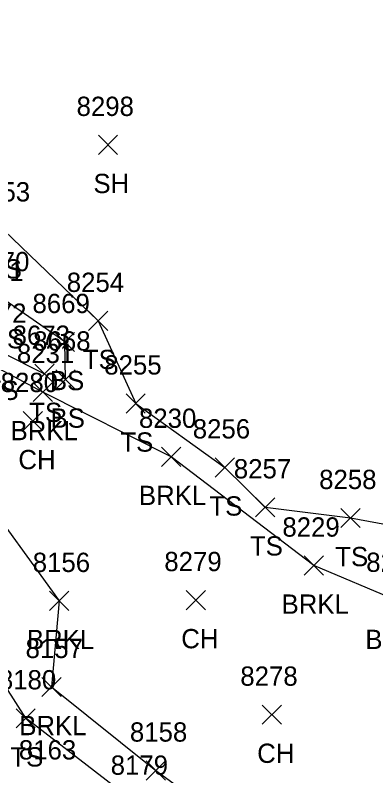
# Model space of a CAD drawing. Extents: x 1482574 to 1485769, y 580696 to 595649.
# Drawn here: x 1485032.3 to 1485069.7, y 581565.4 to 581644.3 of the extents above; entities that cross this region are included whole.
import ezdxf

# ---------------------------------------------------------------- set-up
doc = ezdxf.new("R2010")
doc.units = 0
for name, color, linetype in [('L_A', 7, 'Continuous'), ('L_I', 7, 'Continuous'), ('L_TIC', 7, 'Continuous'), ('LAWE', 7, 'Continuous'), ('LELB', 7, 'Continuous')]:
    doc.layers.add(name, color=color, linetype=linetype)

msp = doc.modelspace()

# ---------------------------------------------------------------- linework, layer by layer
at = {"layer": 'L_TIC'}
for points in [[(1485040.922, 581629.877), (1485042.922, 581631.877)], [(1485042.922, 581629.877), (1485040.922, 581631.877)], [(1485039.905, 581611.626), (1485041.905, 581613.626)], [(1485041.905, 581611.626), (1485039.905, 581613.626)], [(1485036.45, 581609.435), (1485038.45, 581611.435)], [(1485038.45, 581609.435), (1485036.45, 581611.435)], [(1485034.337, 581606.137), (1485036.337, 581608.137)], [(1485036.337, 581606.137), (1485034.337, 581608.137)], [(1485036.519, 581605.543), (1485038.519, 581607.543)], [(1485038.519, 581605.543), (1485036.519, 581607.543)], [(1485034.166, 581604.248), (1485036.166, 581606.248)], [(1485036.166, 581604.248), (1485034.166, 581606.248)], [(1485043.792, 581603.06), (1485045.792, 581605.06)], [(1485045.792, 581603.06), (1485043.792, 581605.06)], [(1485033.136, 581601.242), (1485035.136, 581603.242)], [(1485035.136, 581601.242), (1485033.136, 581603.242)], [(1485047.48, 581597.528), (1485049.48, 581599.528)], [(1485049.48, 581597.528), (1485047.48, 581599.528)], [(1485053.025, 581596.429), (1485055.025, 581598.429)], [(1485055.025, 581596.429), (1485053.025, 581598.429)], [(1485057.231, 581592.289), (1485059.231, 581594.289)], [(1485059.231, 581592.289), (1485057.231, 581594.289)], [(1485066.079, 581591.183), (1485068.079, 581593.183)], [(1485068.079, 581591.183), (1485066.079, 581593.183)], [(1485062.273, 581586.249), (1485064.273, 581588.249)], [(1485064.273, 581586.249), (1485062.273, 581588.249)], [(1485035.863, 581582.581), (1485037.863, 581584.581)], [(1485037.863, 581582.581), (1485035.863, 581584.581)], [(1485050.029, 581582.67), (1485052.029, 581584.67)], [(1485052.029, 581582.67), (1485050.029, 581584.67)], [(1485035.065, 581573.657), (1485037.065, 581575.657)], [(1485037.065, 581573.657), (1485035.065, 581575.657)], [(1485057.903, 581570.783), (1485059.903, 581572.783)], [(1485059.903, 581570.783), (1485057.903, 581572.783)], [(1485032.382, 581570.406), (1485034.382, 581572.406)], [(1485034.382, 581570.406), (1485032.382, 581572.406)], [(1485045.886, 581564.989), (1485047.886, 581566.989)], [(1485047.886, 581564.989), (1485045.886, 581566.989)]]:
    msp.add_lwpolyline(points, dxfattribs=at)
at = {"layer": 'LAWE'}
for points in [[(1485099.1, 581556.13), (1485088.398, 581562), (1485080.442, 581567.692), (1485075.58, 581577.374), (1485071.961, 581583.594), (1485063.273, 581587.249), (1485048.48, 581598.528), (1485035.166, 581605.248), (1485028.582, 581608.722), (1485028.273, 581616.406), (1485012.643, 581625.763), (1484997.706, 581638.469), (1484997.519, 581646.409), (1484999.248, 581659.608), (1485005.947, 581671.579), (1485014.32, 581682.767), (1485017.407, 581703.738), (1485017.263, 581721.947)], [(1484974.117, 581600.992), (1484984.09, 581596.616), (1484988.631, 581592.206), (1484993.228, 581582.872), (1485002.732, 581579.831), (1485005.954, 581581.57), (1485011.505, 581588.584), (1485015.199, 581588.886), (1485016.423, 581594.962), (1485023.46, 581595.316), (1485028.214, 581595.474), (1485036.863, 581583.581), (1485036.065, 581574.657), (1485046.886, 581565.989), (1485054.684, 581560.34), (1485062.22, 581551.186)]]:
    msp.add_lwpolyline(points, dxfattribs=at)
at = {"layer": 'LELB'}
for points in [[(1485021.203, 581722.829), (1485019.576, 581708.682), (1485018.923, 581696.31), (1485015.291, 581681.681), (1485009.596, 581676.337), (1485004.149, 581657.718), (1485006.105, 581648.646), (1485004.126, 581641.419), (1485009.012, 581635.559), (1485013.611, 581632.912), (1485025.996, 581622.646), (1485031.157, 581622.013), (1485040.905, 581612.626), (1485044.792, 581604.06), (1485054.025, 581597.429), (1485058.231, 581593.289), (1485067.079, 581592.183), (1485075.865, 581590.559), (1485078.352, 581585.917), (1485082.988, 581583.45), (1485084.989, 581579.68), (1485093.818, 581577.557), (1485099.497, 581571.757), (1485106.862, 581568.984)], [(1485037.519, 581606.543), (1485037.45, 581610.435), (1485031.213, 581614.772)], [(1485029.953, 581613.758), (1485030.823, 581609.424), (1485035.337, 581607.137)], [(1485044.901, 581562.551), (1485033.382, 581571.406), (1485025.314, 581584.04), (1485018.808, 581592.055), (1485023.972, 581595.018)]]:
    msp.add_lwpolyline(points, dxfattribs=at)

# ---------------------------------------------------------------- texts
at = {"layer": 'L_A'}
for s, p in [('SH', (1485040.41, 581625.877)), ('TS', (1485029.566, 581617.013)), ('BS', (1485029.654, 581609.772)), ('TS', (1485039.314, 581607.626)), ('BS', (1485035.891, 581605.435)), ('TS', (1485029.232, 581604.424)), ('TS', (1485033.746, 581602.137)), ('BS', (1485035.96, 581601.543)), ('BRKL', (1485031.812, 581600.248)), ('TS', (1485043.201, 581599.06)), ('CH', (1485032.624, 581597.242)), ('BRKL', (1485045.126, 581593.528)), ('TS', (1485052.434, 581592.429)), ('TS', (1485056.64, 581588.289)), ('TS', (1485065.488, 581587.183)), ('BRKL', (1485059.919, 581582.249)), ('BRKL', (1485033.509, 581578.581)), ('CH', (1485049.517, 581578.67)), ('BRKL', (1485068.607, 581578.594)), ('BRKL', (1485032.711, 581569.657)), ('CH', (1485057.391, 581566.783)), ('TS', (1485031.791, 581566.406))]:
    msp.add_text(s, height=2, dxfattribs=at).set_placement(p)
at = {"layer": 'L_I'}
for s, p in [('8298', (1485038.662, 581633.877)), ('8253', (1485027.897, 581625.013)), ('8670', (1485027.819, 581617.772)), ('8671', (1485027.213, 581616.758)), ('8254', (1485037.645, 581615.626)), ('8669', (1485034.088, 581613.435)), ('8672', (1485027.516, 581612.424)), ('8673', (1485032.03, 581610.137)), ('8668', (1485034.165, 581609.543)), ('8231', (1485032.473, 581608.248)), ('8255', (1485041.532, 581607.06)), ('8280', (1485030.79, 581605.242)), ('8230', (1485045.134, 581601.528)), ('8256', (1485050.71, 581600.429)), ('8257', (1485054.971, 581596.289)), ('8258', (1485063.819, 581595.183)), ('8229', (1485060.005, 581590.249)), ('8156', (1485034.115, 581586.581)), ('8279', (1485047.761, 581586.67)), ('8228', (1485068.701, 581586.594)), ('8157', (1485033.372, 581577.657)), ('8278', (1485055.643, 581574.783)), ('8180', (1485030.602, 581574.406)), ('8158', (1485044.193, 581568.989)), ('8163', (1485032.676, 581567.139)), ('8179', (1485042.2, 581565.551))]:
    msp.add_text(s, height=2, dxfattribs=at).set_placement(p)

doc.saveas('drawing.dxf')
